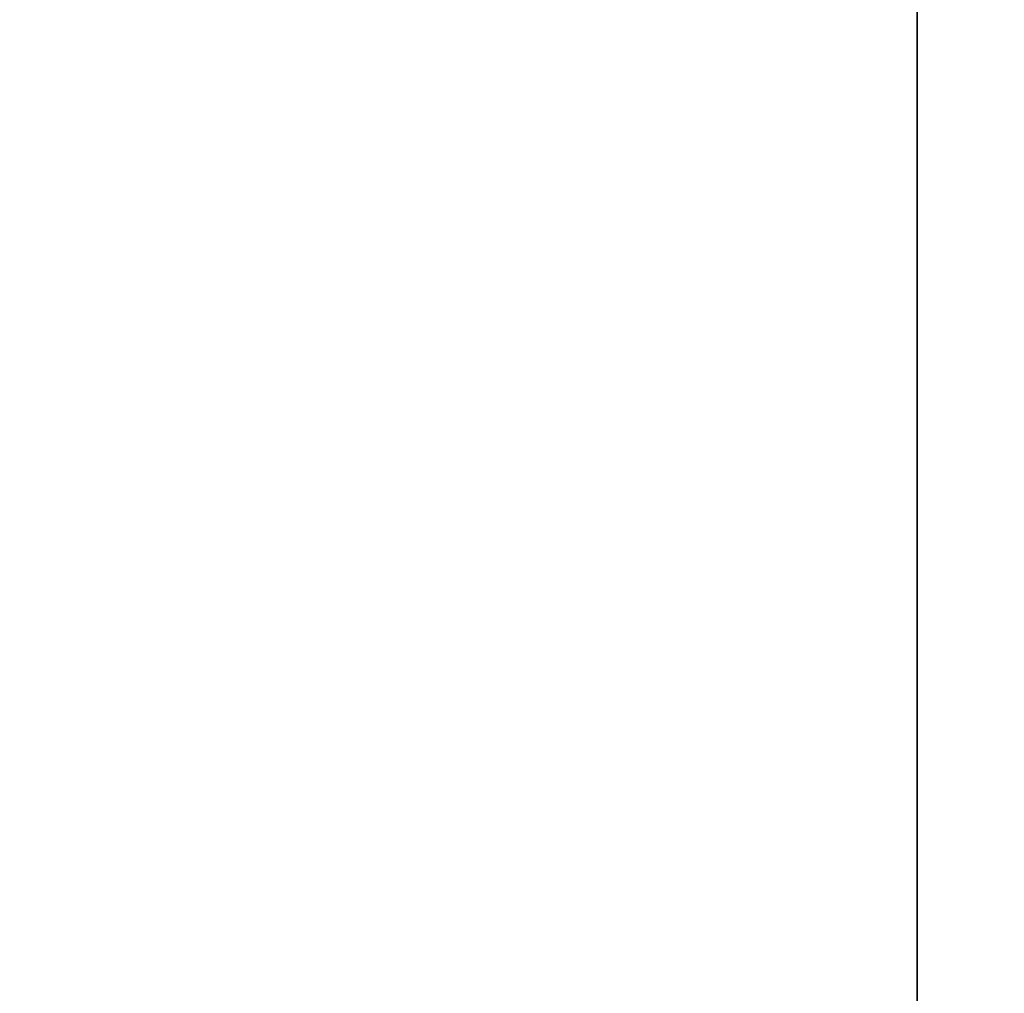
# Model space of a CAD drawing. Extents: x -4.8 to 55.9, y -3 to 25.9.
# Tile 507 of 656: x 20.296 to 20.41, y 2.556 to 2.669. Entities that reach past the tile are written whole.
import ezdxf

# ---------------------------------------------------------------- set-up
doc = ezdxf.new("R2010")
doc.units = 0

# ---------------------------------------------------------------- blocks, each defined once
blk = doc.blocks.new('Box-638355a3-c890-4fd0-b728-b39c41c250b5')
at = {"color": 253, "linetype": 'Continuous', "true_color": 0xa0a0a0, "transparency": 33554687}
mesh = blk.add_polyface(dxfattribs=at)
corners = [(0, 0), (54, 0), (54, 24), (0, 24), (0, 0, 0.01), (54, 0, 0.01), (54, 24, 0.01), (0, 24, 0.01)]
mesh.append_faces([[corners[k] for k in face] for face in [(0, 1, 2, 3), (4, 5, 6, 7), (0, 1, 5, 4), (1, 2, 6, 5), (2, 3, 7, 6), (3, 0, 4, 7)]], dxfattribs={"color": 253})
blk = doc.blocks.new('Box-07747896-d056-4941-b30d-9d22ee5c5ea8')
at = {"color": 253, "linetype": 'Continuous', "true_color": 0xa0a0a0, "transparency": 33554687}
mesh = blk.add_polyface(dxfattribs=at)
corners = [(0, 0), (54, 0), (54, 24), (0, 24), (0, 0, 0.01), (54, 0, 0.01), (54, 24, 0.01), (0, 24, 0.01)]
mesh.append_faces([[corners[k] for k in face] for face in [(0, 1, 2, 3), (4, 5, 6, 7), (0, 1, 5, 4), (1, 2, 6, 5), (2, 3, 7, 6), (3, 0, 4, 7)]], dxfattribs={"color": 253})
blk = doc.blocks.new('8e6bfa97-ff45-4f4a-9ec3-150c76c71b82')
at = {"linetype": 'Continuous', "transparency": 33554687}
for name, p in [('Box-638355a3-c890-4fd0-b728-b39c41c250b5', (0, 0)), ('Box-07747896-d056-4941-b30d-9d22ee5c5ea8', (0, 0, 20.99))]:
    blk.add_blockref(name, p, dxfattribs=at)
blk = doc.blocks.new('CoilBox-7c468dd6-1e64-4828-8ac0-1202d16b9501')
at = {"color": 251, "linetype": 'Continuous', "true_color": 0x5b5b5b, "transparency": 33554687}
mesh = blk.add_polyface(dxfattribs=at)
corners = [(0, 0), (32, 0), (32, 2), (0, 2), (0, 0, 20.06), (32, 0, 20.06), (32, 2, 20.06), (0, 2, 20.06)]
mesh.append_faces([[corners[k] for k in face] for face in [(0, 1, 2, 3), (4, 5, 6, 7), (0, 1, 5, 4), (1, 2, 6, 5), (2, 3, 7, 6), (3, 0, 4, 7)]], dxfattribs={"color": 251})
blk = doc.blocks.new('d4d77ecf-480a-4364-8212-91f12c60227c')
at = {"linetype": 'Continuous', "transparency": 33554687}
blk.add_blockref('CoilBox-7c468dd6-1e64-4828-8ac0-1202d16b9501', (0, 0), dxfattribs=at)
blk = doc.blocks.new('67c062c2-fe4f-4682-81bf-4f6e360278ac')
at = {"linetype": 'Continuous', "transparency": 33554687}
for name, p in [('8e6bfa97-ff45-4f4a-9ec3-150c76c71b82', (0, 0)), ('d4d77ecf-480a-4364-8212-91f12c60227c', (20.4, 1, 0.2))]:
    blk.add_blockref(name, p, dxfattribs=at)

msp = doc.modelspace()

# ---------------------------------------------------------------- block references
at = {"transparency": 33554687}
msp.add_blockref('67c062c2-fe4f-4682-81bf-4f6e360278ac', (0, 0), dxfattribs=at)

doc.saveas('drawing.dxf')
